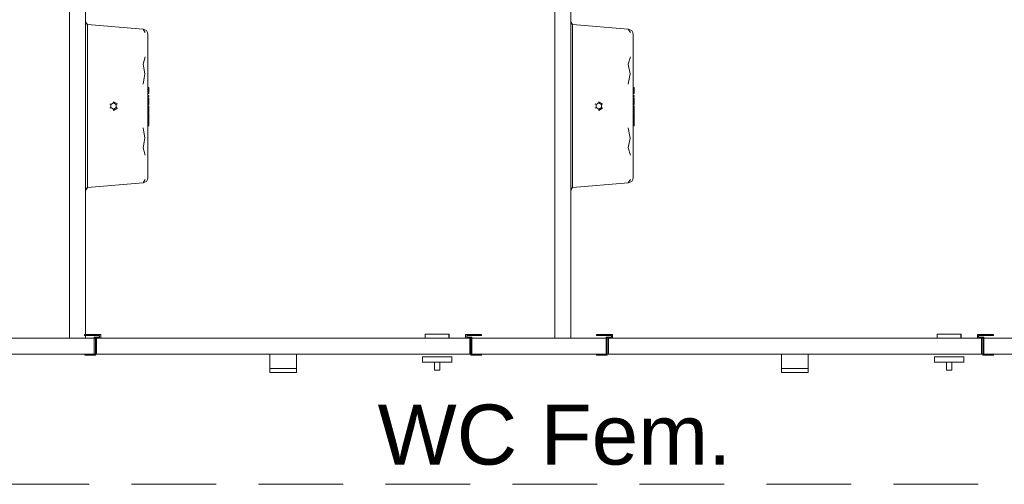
# Model space of a CAD drawing. Header units: millimetres. Extents: x 2 to 902, y -447 to 199.
# Tile 978 of 1056: x 52 to 55.69, y 184.17 to 185.91. Entities that reach past the tile are written whole.
import ezdxf

# ---------------------------------------------------------------- set-up
doc = ezdxf.new("R2010")
doc.units = ezdxf.units.MM
doc.header["$MEASUREMENT"] = 0
doc.linetypes.add('HIDDEN2', pattern=[0.47625, 0.3175, -0.15875])
doc.linetypes.add('NULL', pattern=[0])
for name, color, linetype, lineweight in [('Ambiente-Textos', 251, 'Continuous', 5), ('DI-Detalhes', 1, 'HIDDEN2', 9), ('IFC-Elemento construtivo genérico-Contorno', 253, 'Continuous', 5), ('IFC-Elemento de mobília-Contorno', 152, 'Continuous', 5), ('IFC-Parede padrão-Contorno', 44, 'Continuous', 5), ('IFC-Porta-Contorno', 142, 'Continuous', 5)]:
    doc.layers.add(name, color=color, linetype=linetype, lineweight=lineweight)
doc.styles.add('Arial', font='arial.ttf')

msp = doc.modelspace()

# ---------------------------------------------------------------- linework, layer by layer
at = {"layer": 'DI-Detalhes'}
msp.add_lwpolyline([(49.5189, 189.0078), (58.4511, 189.0078), (58.4511, 184.17), (49.5189, 184.17), (49.5189, 189.0078)], dxfattribs=at)
at = {"layer": 'IFC-Elemento construtivo genérico-Contorno', "color": 7, "lineweight": 5}
for p, q in [((52.2459, 185.9034), (52.2529, 185.8932)), ((52.2459, 185.9034), (52.2529, 185.8932)), ((52.2459, 185.898), (52.2529, 185.8932)), ((52.2459, 185.898), (52.2529, 185.8932)), ((52.2529, 185.8684), (52.2529, 185.8932)), ((52.2529, 185.8932), (52.4618, 185.8751)), ((52.2529, 185.8684), (52.2529, 185.8932)), ((52.2529, 185.8932), (52.4618, 185.8751)), ((52.2529, 185.8684), (52.2529, 185.8808)), ((52.2529, 185.8684), (52.2529, 185.8808)), ((52.4618, 185.8751), (52.4698, 185.863)), ((52.4618, 185.8751), (52.4747, 185.8706)), ((52.4618, 185.8751), (52.4698, 185.863)), ((52.4618, 185.8751), (52.4747, 185.8706)), ((54.0659, 185.9034), (54.0729, 185.8932)), ((54.0659, 185.9034), (54.0729, 185.8932)), ((54.0659, 185.898), (54.0729, 185.8932)), ((54.0659, 185.898), (54.0729, 185.8932)), ((54.0729, 185.8684), (54.0729, 185.8932)), ((54.0729, 185.8932), (54.2818, 185.8751)), ((54.0729, 185.8684), (54.0729, 185.8932)), ((54.0729, 185.8932), (54.2818, 185.8751)), ((54.0729, 185.8684), (54.0729, 185.8808)), ((54.0729, 185.8684), (54.0729, 185.8808)), ((54.2818, 185.8751), (54.2898, 185.863)), ((54.2818, 185.8751), (54.2947, 185.8706)), ((54.2818, 185.8751), (54.2898, 185.863)), ((54.2818, 185.8751), (54.2947, 185.8706)), ((52.2529, 185.8209), (52.2529, 185.8684)), ((52.2529, 185.8209), (52.2529, 185.8684)), ((52.2529, 185.8209), (52.2529, 185.8446)), ((52.2529, 185.8209), (52.2529, 185.8446)), ((52.4747, 185.8706), (52.4789, 185.8629)), ((52.4747, 185.8706), (52.4789, 185.8629)), ((52.4789, 185.8629), (52.4799, 185.8537)), ((52.4789, 185.8629), (52.4799, 185.8537)), ((52.4799, 185.8322), (52.4799, 185.8537)), ((52.4799, 185.8322), (52.4799, 185.8537)), ((54.0729, 185.8209), (54.0729, 185.8684)), ((54.0729, 185.8209), (54.0729, 185.8684)), ((54.0729, 185.8209), (54.0729, 185.8446)), ((54.0729, 185.8209), (54.0729, 185.8446)), ((54.2947, 185.8706), (54.2989, 185.8629)), ((54.2947, 185.8706), (54.2989, 185.8629)), ((54.2989, 185.8629), (54.2999, 185.8537)), ((54.2989, 185.8629), (54.2999, 185.8537)), ((54.2999, 185.8322), (54.2999, 185.8537)), ((54.2999, 185.8322), (54.2999, 185.8537)), ((52.2529, 185.7544), (52.2529, 185.8209)), ((52.2529, 185.7544), (52.2529, 185.8209)), ((52.4799, 185.7907), (52.4799, 185.8322)), ((52.4799, 185.7907), (52.4799, 185.8322)), ((54.0729, 185.7544), (54.0729, 185.8209)), ((54.0729, 185.7544), (54.0729, 185.8209)), ((54.2999, 185.7907), (54.2999, 185.8322)), ((54.2999, 185.7907), (54.2999, 185.8322)), ((52.2529, 185.7544), (52.2529, 185.7876)), ((52.2529, 185.7544), (52.2529, 185.7876)), ((52.4618, 185.7445), (52.4702, 185.7716)), ((52.4618, 185.7445), (52.4702, 185.7716)), ((52.4799, 185.7329), (52.4799, 185.7907)), ((52.4799, 185.7329), (52.4799, 185.7907)), ((54.0729, 185.7544), (54.0729, 185.7876)), ((54.0729, 185.7544), (54.0729, 185.7876)), ((54.2818, 185.7445), (54.2902, 185.7716)), ((54.2818, 185.7445), (54.2902, 185.7716)), ((54.2999, 185.7329), (54.2999, 185.7907)), ((54.2999, 185.7329), (54.2999, 185.7907)), ((52.2529, 185.6744), (52.2529, 185.7544)), ((52.2529, 185.6744), (52.2529, 185.7544)), ((52.4618, 185.7445), (52.4685, 185.7081)), ((52.4618, 185.7445), (52.4685, 185.7081)), ((52.4799, 185.6632), (52.4799, 185.7329)), ((52.4799, 185.6632), (52.4799, 185.7329)), ((54.0729, 185.6744), (54.0729, 185.7544)), ((54.0729, 185.6744), (54.0729, 185.7544)), ((54.2818, 185.7445), (54.2885, 185.7081)), ((54.2818, 185.7445), (54.2885, 185.7081)), ((54.2999, 185.6632), (54.2999, 185.7329)), ((54.2999, 185.6632), (54.2999, 185.7329)), ((52.2529, 185.6744), (52.2529, 185.7144)), ((52.2529, 185.6744), (52.2529, 185.7144)), ((52.4618, 185.6693), (52.4685, 185.7081)), ((52.4618, 185.6693), (52.4685, 185.7081)), ((54.0729, 185.6744), (54.0729, 185.7144)), ((54.0729, 185.6744), (54.0729, 185.7144)), ((54.2818, 185.6693), (54.2885, 185.7081)), ((54.2818, 185.6693), (54.2885, 185.7081)), ((52.2529, 185.5874), (52.2529, 185.6744)), ((52.2529, 185.5874), (52.2529, 185.6744)), ((52.4799, 185.5874), (52.4799, 185.6632)), ((52.4799, 185.5874), (52.4799, 185.6632)), ((52.4799, 185.6568), (52.4833, 185.6568)), ((52.4799, 185.6568), (52.4833, 185.6568)), ((52.4799, 185.6531), (52.4833, 185.6531)), ((52.4799, 185.6531), (52.4833, 185.6531)), ((52.4833, 185.6531), (52.4833, 185.6568)), ((52.4833, 185.6531), (52.4833, 185.6568)), ((52.4833, 185.6376), (52.4833, 185.6531)), ((52.4833, 185.6376), (52.4833, 185.6531)), ((54.0729, 185.5874), (54.0729, 185.6744)), ((54.0729, 185.5874), (54.0729, 185.6744)), ((54.2999, 185.5874), (54.2999, 185.6632)), ((54.2999, 185.5874), (54.2999, 185.6632)), ((54.2999, 185.6568), (54.3033, 185.6568)), ((54.2999, 185.6568), (54.3033, 185.6568)), ((54.2999, 185.6531), (54.3033, 185.6531)), ((54.2999, 185.6531), (54.3033, 185.6531)), ((54.3033, 185.6531), (54.3033, 185.6568)), ((54.3033, 185.6531), (54.3033, 185.6568)), ((54.3033, 185.6376), (54.3033, 185.6531)), ((54.3033, 185.6376), (54.3033, 185.6531)), ((52.2529, 185.5874), (52.2529, 185.6309)), ((52.2529, 185.5874), (52.2529, 185.6309)), ((52.4799, 185.6376), (52.4833, 185.6376)), ((52.4799, 185.6376), (52.4833, 185.6376)), ((52.4799, 185.6337), (52.4833, 185.6337)), ((52.4799, 185.6337), (52.4833, 185.6337)), ((52.4799, 185.6263), (52.4833, 185.6263)), ((52.4799, 185.6263), (52.4833, 185.6263)), ((52.4799, 185.6226), (52.4833, 185.6226)), ((52.4799, 185.6226), (52.4833, 185.6226)), ((52.4799, 185.6175), (52.4833, 185.6175)), ((52.4799, 185.6175), (52.4833, 185.6175)), ((52.4799, 185.6157), (52.4833, 185.6157)), ((52.4799, 185.6157), (52.4833, 185.6157)), ((52.4799, 185.6145), (52.4833, 185.6145)), ((52.4799, 185.6145), (52.4833, 185.6145)), ((52.4833, 185.6337), (52.4833, 185.6376)), ((52.4833, 185.6337), (52.4833, 185.6376)), ((52.4833, 185.6226), (52.4833, 185.6263)), ((52.4833, 185.6226), (52.4833, 185.6263)), ((52.4833, 185.6126), (52.4833, 185.6175)), ((52.4833, 185.6126), (52.4833, 185.6175)), ((52.4833, 185.6145), (52.4833, 185.6157)), ((52.4833, 185.6145), (52.4833, 185.6157)), ((52.4833, 185.6112), (52.4833, 185.6145)), ((52.4833, 185.6112), (52.4833, 185.6145)), ((52.4833, 185.6075), (52.4833, 185.6126)), ((52.4833, 185.6075), (52.4833, 185.6126)), ((54.0729, 185.5874), (54.0729, 185.6309)), ((54.0729, 185.5874), (54.0729, 185.6309)), ((54.2999, 185.6376), (54.3033, 185.6376)), ((54.2999, 185.6376), (54.3033, 185.6376)), ((54.2999, 185.6337), (54.3033, 185.6337)), ((54.2999, 185.6337), (54.3033, 185.6337)), ((54.2999, 185.6263), (54.3033, 185.6263)), ((54.2999, 185.6263), (54.3033, 185.6263)), ((54.2999, 185.6226), (54.3033, 185.6226)), ((54.2999, 185.6226), (54.3033, 185.6226)), ((54.2999, 185.6175), (54.3033, 185.6175)), ((54.2999, 185.6175), (54.3033, 185.6175)), ((54.2999, 185.6157), (54.3033, 185.6157)), ((54.2999, 185.6157), (54.3033, 185.6157)), ((54.2999, 185.6145), (54.3033, 185.6145)), ((54.2999, 185.6145), (54.3033, 185.6145)), ((54.3033, 185.6337), (54.3033, 185.6376)), ((54.3033, 185.6337), (54.3033, 185.6376)), ((54.3033, 185.6226), (54.3033, 185.6263)), ((54.3033, 185.6226), (54.3033, 185.6263)), ((54.3033, 185.6126), (54.3033, 185.6175)), ((54.3033, 185.6126), (54.3033, 185.6175)), ((54.3033, 185.6145), (54.3033, 185.6157)), ((54.3033, 185.6145), (54.3033, 185.6157)), ((54.3033, 185.6112), (54.3033, 185.6145)), ((54.3033, 185.6112), (54.3033, 185.6145)), ((54.3033, 185.6075), (54.3033, 185.6126)), ((54.3033, 185.6075), (54.3033, 185.6126)), ((52.2529, 185.5004), (52.2529, 185.5874)), ((52.2529, 185.5439), (52.2529, 185.5874)), ((52.2529, 185.5004), (52.2529, 185.5874)), ((52.2529, 185.5439), (52.2529, 185.5874)), ((52.337, 185.5955), (52.3409, 185.5933)), ((52.337, 185.5955), (52.3409, 185.5933)), ((52.337, 185.5793), (52.3409, 185.5815)), ((52.337, 185.5793), (52.3409, 185.5815)), ((52.3409, 185.5933), (52.3511, 185.5992)), ((52.3409, 185.5933), (52.3511, 185.5992)), ((52.3409, 185.5815), (52.3409, 185.5933)), ((52.3409, 185.5815), (52.3409, 185.5933)), ((52.3409, 185.5815), (52.3511, 185.5756)), ((52.3409, 185.5815), (52.3511, 185.5756)), ((52.3511, 185.5992), (52.3511, 185.6036)), ((52.3511, 185.6036), (52.3652, 185.5955)), ((52.3511, 185.5992), (52.3511, 185.6036)), ((52.3511, 185.6036), (52.3652, 185.5955)), ((52.3511, 185.5992), (52.3613, 185.5933)), ((52.3511, 185.5992), (52.3613, 185.5933)), ((52.3511, 185.5756), (52.3613, 185.5815)), ((52.3511, 185.5756), (52.3613, 185.5815)), ((52.3511, 185.5711), (52.3652, 185.5793)), ((52.3511, 185.5711), (52.3652, 185.5793)), ((52.3511, 185.5711), (52.3511, 185.5756)), ((52.3511, 185.5711), (52.3511, 185.5756)), ((52.3613, 185.5933), (52.3652, 185.5955)), ((52.3613, 185.5933), (52.3652, 185.5955)), ((52.3613, 185.5815), (52.3613, 185.5933)), ((52.3613, 185.5815), (52.3613, 185.5933)), ((52.3613, 185.5815), (52.3652, 185.5793)), ((52.3613, 185.5815), (52.3652, 185.5793)), ((52.4799, 185.6112), (52.4833, 185.6112)), ((52.4799, 185.6112), (52.4833, 185.6112)), ((52.4799, 185.5926), (52.4833, 185.5926)), ((52.4799, 185.5926), (52.4833, 185.5926)), ((52.4799, 185.5884), (52.4833, 185.5884)), ((52.4799, 185.5884), (52.4833, 185.5884)), ((52.4799, 185.5116), (52.4799, 185.5874)), ((52.4799, 185.5116), (52.4799, 185.5874)), ((52.4833, 185.6053), (52.4833, 185.6112)), ((52.4833, 185.6053), (52.4833, 185.6112)), ((52.4833, 185.6046), (52.4833, 185.6088)), ((52.4833, 185.6046), (52.4833, 185.6088)), ((52.4833, 185.5926), (52.4833, 185.6053)), ((52.4833, 185.5926), (52.4833, 185.6053)), ((52.4833, 185.5654), (52.4833, 185.5884)), ((52.4833, 185.5654), (52.4833, 185.5884)), ((54.0729, 185.5004), (54.0729, 185.5874)), ((54.0729, 185.5439), (54.0729, 185.5874)), ((54.0729, 185.5004), (54.0729, 185.5874)), ((54.0729, 185.5439), (54.0729, 185.5874)), ((54.157, 185.5955), (54.1609, 185.5933)), ((54.157, 185.5955), (54.1609, 185.5933)), ((54.157, 185.5793), (54.1609, 185.5815)), ((54.157, 185.5793), (54.1609, 185.5815)), ((54.1609, 185.5933), (54.1711, 185.5992)), ((54.1609, 185.5933), (54.1711, 185.5992)), ((54.1609, 185.5815), (54.1609, 185.5933)), ((54.1609, 185.5815), (54.1609, 185.5933)), ((54.1609, 185.5815), (54.1711, 185.5756)), ((54.1609, 185.5815), (54.1711, 185.5756)), ((54.1711, 185.5992), (54.1711, 185.6036)), ((54.1711, 185.6036), (54.1852, 185.5955)), ((54.1711, 185.5992), (54.1711, 185.6036)), ((54.1711, 185.6036), (54.1852, 185.5955)), ((54.1711, 185.5992), (54.1813, 185.5933)), ((54.1711, 185.5992), (54.1813, 185.5933)), ((54.1711, 185.5756), (54.1813, 185.5815)), ((54.1711, 185.5756), (54.1813, 185.5815)), ((54.1711, 185.5711), (54.1852, 185.5793)), ((54.1711, 185.5711), (54.1852, 185.5793)), ((54.1711, 185.5711), (54.1711, 185.5756)), ((54.1711, 185.5711), (54.1711, 185.5756)), ((54.1813, 185.5933), (54.1852, 185.5955)), ((54.1813, 185.5933), (54.1852, 185.5955)), ((54.1813, 185.5815), (54.1813, 185.5933)), ((54.1813, 185.5815), (54.1813, 185.5933)), ((54.1813, 185.5815), (54.1852, 185.5793)), ((54.1813, 185.5815), (54.1852, 185.5793)), ((54.2999, 185.6112), (54.3033, 185.6112)), ((54.2999, 185.6112), (54.3033, 185.6112)), ((54.2999, 185.5926), (54.3033, 185.5926)), ((54.2999, 185.5926), (54.3033, 185.5926)), ((54.2999, 185.5884), (54.3033, 185.5884)), ((54.2999, 185.5884), (54.3033, 185.5884)), ((54.2999, 185.5116), (54.2999, 185.5874)), ((54.2999, 185.5116), (54.2999, 185.5874)), ((54.3033, 185.6053), (54.3033, 185.6112)), ((54.3033, 185.6053), (54.3033, 185.6112)), ((54.3033, 185.6046), (54.3033, 185.6088)), ((54.3033, 185.6046), (54.3033, 185.6088)), ((54.3033, 185.5926), (54.3033, 185.6053)), ((54.3033, 185.5926), (54.3033, 185.6053)), ((54.3033, 185.5654), (54.3033, 185.5884)), ((54.3033, 185.5654), (54.3033, 185.5884)), ((52.4799, 185.5654), (52.4833, 185.5654)), ((52.4799, 185.5654), (52.4833, 185.5654)), ((52.4799, 185.5637), (52.4833, 185.5637)), ((52.4799, 185.5637), (52.4833, 185.5637)), ((52.4799, 185.5488), (52.4833, 185.5488)), ((52.4799, 185.5488), (52.4833, 185.5488)), ((52.4833, 185.5488), (52.4833, 185.5637)), ((52.4833, 185.5488), (52.4833, 185.5637)), ((52.4833, 185.5456), (52.4833, 185.5551)), ((52.4833, 185.5456), (52.4833, 185.5551)), ((52.4833, 185.537), (52.4833, 185.5488)), ((52.4833, 185.537), (52.4833, 185.5488)), ((54.2999, 185.5654), (54.3033, 185.5654)), ((54.2999, 185.5654), (54.3033, 185.5654)), ((54.2999, 185.5637), (54.3033, 185.5637)), ((54.2999, 185.5637), (54.3033, 185.5637)), ((54.2999, 185.5488), (54.3033, 185.5488)), ((54.2999, 185.5488), (54.3033, 185.5488)), ((54.3033, 185.5488), (54.3033, 185.5637)), ((54.3033, 185.5488), (54.3033, 185.5637)), ((54.3033, 185.5456), (54.3033, 185.5551)), ((54.3033, 185.5456), (54.3033, 185.5551)), ((54.3033, 185.537), (54.3033, 185.5488)), ((54.3033, 185.537), (54.3033, 185.5488)), ((52.4618, 185.5055), (52.4685, 185.4666)), ((52.4618, 185.5055), (52.4685, 185.4666)), ((52.4799, 185.5372), (52.4833, 185.5372)), ((52.4799, 185.5372), (52.4833, 185.5372)), ((52.4799, 185.5321), (52.4833, 185.5321)), ((52.4799, 185.5321), (52.4833, 185.5321)), ((52.4799, 185.5169), (52.4833, 185.5169)), ((52.4799, 185.5169), (52.4833, 185.5169)), ((52.4799, 185.5132), (52.4833, 185.5132)), ((52.4799, 185.5132), (52.4833, 185.5132)), ((52.4799, 185.4419), (52.4799, 185.5116)), ((52.4799, 185.4419), (52.4799, 185.5116)), ((52.4833, 185.5245), (52.4833, 185.5377)), ((52.4833, 185.5245), (52.4833, 185.5377)), ((52.4833, 185.5321), (52.4833, 185.5372)), ((52.4833, 185.5321), (52.4833, 185.5372)), ((52.4833, 185.5169), (52.4833, 185.5321)), ((52.4833, 185.5169), (52.4833, 185.5321)), ((52.4833, 185.5132), (52.4833, 185.5169)), ((52.4833, 185.5132), (52.4833, 185.5169)), ((54.2818, 185.5055), (54.2885, 185.4666)), ((54.2818, 185.5055), (54.2885, 185.4666)), ((54.2999, 185.5372), (54.3033, 185.5372)), ((54.2999, 185.5372), (54.3033, 185.5372)), ((54.2999, 185.5321), (54.3033, 185.5321)), ((54.2999, 185.5321), (54.3033, 185.5321)), ((54.2999, 185.5169), (54.3033, 185.5169)), ((54.2999, 185.5169), (54.3033, 185.5169)), ((54.2999, 185.5132), (54.3033, 185.5132)), ((54.2999, 185.5132), (54.3033, 185.5132)), ((54.2999, 185.4419), (54.2999, 185.5116)), ((54.2999, 185.4419), (54.2999, 185.5116)), ((54.3033, 185.5245), (54.3033, 185.5377)), ((54.3033, 185.5245), (54.3033, 185.5377)), ((54.3033, 185.5321), (54.3033, 185.5372)), ((54.3033, 185.5321), (54.3033, 185.5372)), ((54.3033, 185.5169), (54.3033, 185.5321)), ((54.3033, 185.5169), (54.3033, 185.5321)), ((54.3033, 185.5132), (54.3033, 185.5169)), ((54.3033, 185.5132), (54.3033, 185.5169)), ((52.2529, 185.4204), (52.2529, 185.5004)), ((52.2529, 185.4604), (52.2529, 185.5004)), ((52.2529, 185.4204), (52.2529, 185.5004)), ((52.2529, 185.4604), (52.2529, 185.5004)), ((52.4618, 185.4302), (52.4685, 185.4666)), ((52.4618, 185.4302), (52.4685, 185.4666)), ((54.0729, 185.4204), (54.0729, 185.5004)), ((54.0729, 185.4604), (54.0729, 185.5004)), ((54.0729, 185.4204), (54.0729, 185.5004)), ((54.0729, 185.4604), (54.0729, 185.5004)), ((54.2818, 185.4302), (54.2885, 185.4666)), ((54.2818, 185.4302), (54.2885, 185.4666)), ((52.4618, 185.4302), (52.4702, 185.4032)), ((52.4618, 185.4302), (52.4702, 185.4032)), ((52.4799, 185.384), (52.4799, 185.4419)), ((52.4799, 185.384), (52.4799, 185.4419)), ((54.2818, 185.4302), (54.2902, 185.4032)), ((54.2818, 185.4302), (54.2902, 185.4032)), ((54.2999, 185.384), (54.2999, 185.4419)), ((54.2999, 185.384), (54.2999, 185.4419)), ((52.2529, 185.3539), (52.2529, 185.4204)), ((52.2529, 185.3871), (52.2529, 185.4204)), ((52.2529, 185.3539), (52.2529, 185.4204)), ((52.2529, 185.3871), (52.2529, 185.4204)), ((54.0729, 185.3539), (54.0729, 185.4204)), ((54.0729, 185.3871), (54.0729, 185.4204)), ((54.0729, 185.3539), (54.0729, 185.4204)), ((54.0729, 185.3871), (54.0729, 185.4204)), ((52.2529, 185.3064), (52.2529, 185.3539)), ((52.2529, 185.3302), (52.2529, 185.3539)), ((52.2529, 185.3064), (52.2529, 185.3539)), ((52.2529, 185.3302), (52.2529, 185.3539)), ((52.4799, 185.3426), (52.4799, 185.384)), ((52.4799, 185.3426), (52.4799, 185.384)), ((54.0729, 185.3064), (54.0729, 185.3539)), ((54.0729, 185.3302), (54.0729, 185.3539)), ((54.0729, 185.3064), (54.0729, 185.3539)), ((54.0729, 185.3302), (54.0729, 185.3539)), ((54.2999, 185.3426), (54.2999, 185.384)), ((54.2999, 185.3426), (54.2999, 185.384)), ((52.4789, 185.3119), (52.4799, 185.321)), ((52.4789, 185.3119), (52.4799, 185.321)), ((52.4799, 185.321), (52.4799, 185.3426)), ((52.4799, 185.321), (52.4799, 185.3426)), ((54.2989, 185.3119), (54.2999, 185.321)), ((54.2989, 185.3119), (54.2999, 185.321)), ((54.2999, 185.321), (54.2999, 185.3426)), ((54.2999, 185.321), (54.2999, 185.3426)), ((52.2459, 185.2768), (52.2529, 185.2816)), ((52.2459, 185.2714), (52.2529, 185.2816)), ((52.2459, 185.2768), (52.2529, 185.2816)), ((52.2459, 185.2714), (52.2529, 185.2816)), ((52.2529, 185.2816), (52.2529, 185.3064)), ((52.2529, 185.294), (52.2529, 185.3064)), ((52.2529, 185.2816), (52.2529, 185.3064)), ((52.2529, 185.294), (52.2529, 185.3064)), ((52.2529, 185.2816), (52.4618, 185.2997)), ((52.2529, 185.2816), (52.4618, 185.2997)), ((52.4618, 185.2997), (52.4698, 185.3118)), ((52.4618, 185.2997), (52.4698, 185.3118)), ((52.4618, 185.2997), (52.4747, 185.3042)), ((52.4618, 185.2997), (52.4747, 185.3042)), ((52.4747, 185.3042), (52.4789, 185.3119)), ((52.4747, 185.3042), (52.4789, 185.3119)), ((54.0659, 185.2768), (54.0729, 185.2816)), ((54.0659, 185.2714), (54.0729, 185.2816)), ((54.0659, 185.2768), (54.0729, 185.2816)), ((54.0659, 185.2714), (54.0729, 185.2816)), ((54.0729, 185.2816), (54.0729, 185.3064)), ((54.0729, 185.294), (54.0729, 185.3064)), ((54.0729, 185.2816), (54.0729, 185.3064)), ((54.0729, 185.294), (54.0729, 185.3064)), ((54.0729, 185.2816), (54.2818, 185.2997)), ((54.0729, 185.2816), (54.2818, 185.2997)), ((54.2818, 185.2997), (54.2898, 185.3118)), ((54.2818, 185.2997), (54.2898, 185.3118)), ((54.2818, 185.2997), (54.2947, 185.3042)), ((54.2818, 185.2997), (54.2947, 185.3042)), ((54.2947, 185.3042), (54.2989, 185.3119)), ((54.2947, 185.3042), (54.2989, 185.3119))]:
    msp.add_line(p, q, dxfattribs=at)
at = {"layer": 'IFC-Elemento de mobília-Contorno', "color": 7, "lineweight": 5}
for p, q in [((54.0059, 184.9174), (54.0059, 187.3874)), ((54.0659, 184.9174), (54.0659, 187.3874)), ((52.1859, 184.9174), (52.1859, 187.2574)), ((52.1859, 184.9174), (52.1859, 187.2374)), ((52.2459, 184.9174), (52.2459, 187.2574)), ((52.2459, 184.9174), (52.2459, 187.2374)), ((54.0059, 184.9174), (54.0059, 187.2374)), ((54.0659, 184.9174), (54.0659, 187.2374)), ((52.1859, 184.8409), (52.1859, 184.9174)), ((52.1859, 184.8827), (52.1859, 184.9174)), ((52.2459, 184.8409), (52.2459, 184.9174)), ((52.2459, 184.8827), (52.2459, 184.9174)), ((54.0059, 184.8409), (54.0059, 184.9174)), ((54.0059, 184.8827), (54.0059, 184.9174)), ((54.0659, 184.8409), (54.0659, 184.9174)), ((54.0659, 184.8827), (54.0659, 184.9174)), ((52.1859, 184.849), (52.1859, 184.8827)), ((52.2459, 184.849), (52.2459, 184.8827)), ((54.0059, 184.849), (54.0059, 184.8827)), ((54.0659, 184.849), (54.0659, 184.8827)), ((52.1859, 184.8174), (52.1859, 184.849)), ((52.1859, 184.776), (52.1859, 184.8409)), ((52.2459, 184.8174), (52.2459, 184.849)), ((52.2459, 184.776), (52.2459, 184.8409)), ((54.0059, 184.8174), (54.0059, 184.849)), ((54.0059, 184.776), (54.0059, 184.8409)), ((54.0659, 184.8174), (54.0659, 184.849)), ((54.0659, 184.776), (54.0659, 184.8409)), ((52.1859, 184.7888), (52.1859, 184.8174)), ((52.2459, 184.7888), (52.2459, 184.8174)), ((54.0059, 184.7888), (54.0059, 184.8174)), ((54.0659, 184.7888), (54.0659, 184.8174)), ((52.1859, 184.7642), (52.1859, 184.7888)), ((52.1859, 184.7326), (52.1859, 184.776)), ((52.1859, 184.7442), (52.1859, 184.7642)), ((52.2459, 184.7642), (52.2459, 184.7888)), ((52.2459, 184.7326), (52.2459, 184.776)), ((52.2459, 184.7442), (52.2459, 184.7642)), ((54.0059, 184.7642), (54.0059, 184.7888)), ((54.0059, 184.7326), (54.0059, 184.776)), ((54.0059, 184.7442), (54.0059, 184.7642)), ((54.0659, 184.7642), (54.0659, 184.7888)), ((54.0659, 184.7326), (54.0659, 184.776)), ((54.0659, 184.7442), (54.0659, 184.7642)), ((52.1859, 184.7294), (52.1859, 184.7442)), ((52.1859, 184.7174), (52.1859, 184.7326)), ((52.1859, 184.7204), (52.1859, 184.7294)), ((52.2459, 184.7314), (52.2459, 184.7442)), ((52.2459, 184.7314), (52.2459, 184.7326)), ((52.2459, 184.7174), (52.2459, 184.7274)), ((52.2459, 184.7204), (52.2459, 184.7274)), ((54.0059, 184.7294), (54.0059, 184.7442)), ((54.0059, 184.7174), (54.0059, 184.7326)), ((54.0059, 184.7204), (54.0059, 184.7294)), ((54.0659, 184.7294), (54.0659, 184.7442)), ((54.0659, 184.7174), (54.0659, 184.7326)), ((54.0659, 184.7204), (54.0659, 184.7294)), ((52.1859, 184.7174), (52.1859, 184.7204)), ((52.1859, 184.7174), (52.2459, 184.7174)), ((52.2459, 184.7174), (52.2459, 184.7204)), ((54.0059, 184.7174), (54.0059, 184.7204)), ((54.0059, 184.7174), (54.0659, 184.7174)), ((54.0659, 184.7174), (54.0659, 184.7204))]:
    msp.add_line(p, q, dxfattribs=at)
at = {"layer": 'IFC-Parede padrão-Contorno', "color": 7, "lineweight": 5}
for p, q in [((50.3838, 184.7174), (57.6259, 184.7174)), ((50.3838, 184.6574), (57.6259, 184.6574))]:
    msp.add_line(p, q, dxfattribs=at)
at = {"layer": 'IFC-Porta-Contorno', "color": 7, "lineweight": 5}
for p, q in [((52.2421, 184.7274), (52.2421, 184.7314)), ((52.2421, 184.7314), (52.3029, 184.7314)), ((52.2421, 184.7314), (52.3029, 184.7314)), ((52.2421, 184.7274), (52.2421, 184.7314)), ((52.2421, 184.7274), (52.2981, 184.7274)), ((52.2421, 184.7274), (52.2981, 184.7274)), ((52.2981, 184.7214), (52.2981, 184.7274)), ((52.2981, 184.7214), (52.2981, 184.7274)), ((52.3029, 184.7174), (52.3029, 184.7314)), ((52.3029, 184.7174), (52.3029, 184.7314)), ((53.5199, 184.7323), (53.5238, 184.7323)), ((53.5199, 184.7174), (53.5199, 184.7323)), ((53.5199, 184.7323), (53.5206, 184.7323)), ((53.5199, 184.7174), (53.5199, 184.7323)), ((53.5206, 184.7323), (53.5226, 184.7323)), ((53.5226, 184.7323), (53.5259, 184.7323)), ((53.5238, 184.7323), (53.5348, 184.7323)), ((53.5259, 184.7323), (53.5304, 184.7323)), ((53.5304, 184.7323), (53.536, 184.7323)), ((53.5348, 184.7323), (53.551, 184.7323)), ((53.536, 184.7323), (53.5424, 184.7323)), ((53.5424, 184.7323), (53.5495, 184.7323)), ((53.5495, 184.7323), (53.5571, 184.7323)), ((53.551, 184.7323), (53.5696, 184.7323)), ((53.5571, 184.7323), (53.5649, 184.7323)), ((53.5649, 184.7323), (53.5727, 184.7323)), ((53.5696, 184.7323), (53.5874, 184.7323)), ((53.5727, 184.7323), (53.5803, 184.7323)), ((53.5803, 184.7323), (53.5874, 184.7323)), ((53.5874, 184.7323), (53.6013, 184.7323)), ((53.5874, 184.7323), (53.5938, 184.7323)), ((53.5938, 184.7323), (53.5994, 184.7323)), ((53.5994, 184.7323), (53.6039, 184.7323)), ((53.6013, 184.7323), (53.6089, 184.7323)), ((53.6039, 184.7323), (53.6072, 184.7323)), ((53.6072, 184.7323), (53.6092, 184.7323)), ((53.6089, 184.7174), (53.6089, 184.7323)), ((53.6092, 184.7323), (53.6099, 184.7323)), ((53.6099, 184.7174), (53.6099, 184.7323)), ((53.6709, 184.7314), (53.7317, 184.7314)), ((53.6709, 184.7174), (53.6709, 184.7314)), ((53.6709, 184.7174), (53.6709, 184.7314)), ((53.6709, 184.7314), (53.7317, 184.7314)), ((53.6757, 184.7274), (53.7317, 184.7274)), ((53.6757, 184.7214), (53.6757, 184.7274)), ((53.6757, 184.7214), (53.6757, 184.7274)), ((53.6757, 184.7274), (53.7317, 184.7274)), ((53.7317, 184.7274), (53.7317, 184.7314)), ((53.7317, 184.7274), (53.7317, 184.7314)), ((54.1621, 184.7274), (54.1621, 184.7314)), ((54.1621, 184.7314), (54.2229, 184.7314)), ((54.1621, 184.7314), (54.2229, 184.7314)), ((54.1621, 184.7274), (54.1621, 184.7314)), ((54.1621, 184.7274), (54.2181, 184.7274)), ((54.1621, 184.7274), (54.2181, 184.7274)), ((54.2181, 184.7214), (54.2181, 184.7274)), ((54.2181, 184.7214), (54.2181, 184.7274)), ((54.2229, 184.7174), (54.2229, 184.7314)), ((54.2229, 184.7174), (54.2229, 184.7314)), ((55.4399, 184.7323), (55.4438, 184.7323)), ((55.4399, 184.7174), (55.4399, 184.7323)), ((55.4399, 184.7323), (55.4406, 184.7323)), ((55.4399, 184.7174), (55.4399, 184.7323)), ((55.4406, 184.7323), (55.4426, 184.7323)), ((55.4426, 184.7323), (55.4459, 184.7323)), ((55.4438, 184.7323), (55.4548, 184.7323)), ((55.4459, 184.7323), (55.4504, 184.7323)), ((55.4504, 184.7323), (55.456, 184.7323)), ((55.4548, 184.7323), (55.471, 184.7323)), ((55.456, 184.7323), (55.4624, 184.7323)), ((55.4624, 184.7323), (55.4695, 184.7323)), ((55.4695, 184.7323), (55.4771, 184.7323)), ((55.471, 184.7323), (55.4896, 184.7323)), ((55.4771, 184.7323), (55.4849, 184.7323)), ((55.4849, 184.7323), (55.4927, 184.7323)), ((55.4896, 184.7323), (55.5074, 184.7323)), ((55.4927, 184.7323), (55.5003, 184.7323)), ((55.5003, 184.7323), (55.5074, 184.7323)), ((55.5074, 184.7323), (55.5213, 184.7323)), ((55.5074, 184.7323), (55.5138, 184.7323)), ((55.5138, 184.7323), (55.5194, 184.7323)), ((55.5194, 184.7323), (55.5239, 184.7323)), ((55.5213, 184.7323), (55.5289, 184.7323)), ((55.5239, 184.7323), (55.5272, 184.7323)), ((55.5272, 184.7323), (55.5292, 184.7323)), ((55.5289, 184.7174), (55.5289, 184.7323)), ((55.5292, 184.7323), (55.5299, 184.7323)), ((55.5299, 184.7174), (55.5299, 184.7323)), ((55.5909, 184.7314), (55.6517, 184.7314)), ((55.5909, 184.7174), (55.5909, 184.7314)), ((55.5909, 184.7174), (55.5909, 184.7314)), ((55.5909, 184.7314), (55.6517, 184.7314)), ((55.5957, 184.7274), (55.6517, 184.7274)), ((55.5957, 184.7214), (55.5957, 184.7274)), ((55.5957, 184.7214), (55.5957, 184.7274)), ((55.5957, 184.7274), (55.6517, 184.7274)), ((55.6517, 184.7274), (55.6517, 184.7314)), ((55.6517, 184.7274), (55.6517, 184.7314)), ((52.2789, 184.6574), (52.2789, 184.7214)), ((52.2789, 184.7214), (52.2981, 184.7214)), ((52.2789, 184.7214), (52.2981, 184.7214)), ((52.2789, 184.7174), (52.2789, 184.7214)), ((52.2829, 184.6534), (52.2829, 184.7174)), ((52.2829, 184.7174), (52.3029, 184.7174)), ((52.2869, 184.7174), (53.6869, 184.7174)), ((52.2869, 184.6574), (52.2869, 184.7174)), ((53.6709, 184.7174), (53.6909, 184.7174)), ((53.6757, 184.7214), (53.6949, 184.7214)), ((53.6757, 184.7214), (53.6949, 184.7214)), ((53.6869, 184.6574), (53.6869, 184.7174)), ((53.6909, 184.6534), (53.6909, 184.7174)), ((53.6949, 184.6574), (53.6949, 184.7214)), ((53.6949, 184.7174), (53.6949, 184.7214)), ((54.1989, 184.6574), (54.1989, 184.7214)), ((54.1989, 184.7214), (54.2181, 184.7214)), ((54.1989, 184.7214), (54.2181, 184.7214)), ((54.1989, 184.7174), (54.1989, 184.7214)), ((54.2029, 184.6534), (54.2029, 184.7174)), ((54.2029, 184.7174), (54.2229, 184.7174)), ((54.2069, 184.7174), (55.6069, 184.7174)), ((54.2069, 184.6574), (54.2069, 184.7174)), ((55.5909, 184.7174), (55.6109, 184.7174)), ((55.5957, 184.7214), (55.6149, 184.7214)), ((55.5957, 184.7214), (55.6149, 184.7214)), ((55.6069, 184.6574), (55.6069, 184.7174)), ((55.6109, 184.6534), (55.6109, 184.7174)), ((55.6149, 184.6574), (55.6149, 184.7214)), ((55.6149, 184.7174), (55.6149, 184.7214)), ((52.2429, 184.6574), (52.2789, 184.6574)), ((52.2429, 184.6534), (52.2429, 184.6574)), ((52.2429, 184.6534), (52.2429, 184.6574)), ((52.2429, 184.6534), (52.2829, 184.6534)), ((52.2429, 184.6534), (52.2829, 184.6534)), ((52.2829, 184.6534), (52.2829, 184.6574)), ((52.2869, 184.6574), (53.6869, 184.6574)), ((52.9369, 184.6566), (52.9369, 184.6574)), ((52.9369, 184.6572), (52.9369, 184.6574)), ((52.9369, 184.6557), (52.9369, 184.6566)), ((52.9369, 184.6544), (52.9369, 184.6557)), ((52.9369, 184.6529), (52.9369, 184.6544)), ((52.9369, 184.6511), (52.9369, 184.6529)), ((53.0369, 184.6566), (53.0369, 184.6574)), ((53.0369, 184.6572), (53.0369, 184.6574)), ((53.0369, 184.6557), (53.0369, 184.6566)), ((53.0369, 184.6544), (53.0369, 184.6557)), ((53.0369, 184.6529), (53.0369, 184.6544)), ((53.0369, 184.6511), (53.0369, 184.6529)), ((53.6909, 184.6534), (53.6909, 184.6574)), ((53.6909, 184.6534), (53.7309, 184.6534)), ((53.6909, 184.6534), (53.7309, 184.6534)), ((53.6949, 184.6574), (53.7309, 184.6574)), ((53.7309, 184.6534), (53.7309, 184.6574)), ((53.7309, 184.6534), (53.7309, 184.6574)), ((54.1629, 184.6574), (54.1989, 184.6574)), ((54.1629, 184.6534), (54.1629, 184.6574)), ((54.1629, 184.6534), (54.1629, 184.6574)), ((54.1629, 184.6534), (54.2029, 184.6534)), ((54.1629, 184.6534), (54.2029, 184.6534)), ((54.2029, 184.6534), (54.2029, 184.6574)), ((54.2069, 184.6574), (55.6069, 184.6574)), ((54.8569, 184.6566), (54.8569, 184.6574)), ((54.8569, 184.6572), (54.8569, 184.6574)), ((54.8569, 184.6557), (54.8569, 184.6566)), ((54.8569, 184.6544), (54.8569, 184.6557)), ((54.8569, 184.6529), (54.8569, 184.6544)), ((54.8569, 184.6511), (54.8569, 184.6529)), ((54.9569, 184.6566), (54.9569, 184.6574)), ((54.9569, 184.6572), (54.9569, 184.6574)), ((54.9569, 184.6557), (54.9569, 184.6566)), ((54.9569, 184.6544), (54.9569, 184.6557)), ((54.9569, 184.6529), (54.9569, 184.6544)), ((54.9569, 184.6511), (54.9569, 184.6529)), ((55.6109, 184.6534), (55.6109, 184.6574)), ((55.6109, 184.6534), (55.6509, 184.6534)), ((55.6109, 184.6534), (55.6509, 184.6534)), ((55.6149, 184.6574), (55.6509, 184.6574)), ((55.6509, 184.6534), (55.6509, 184.6574)), ((55.6509, 184.6534), (55.6509, 184.6574)), ((52.9369, 184.6491), (52.9369, 184.6511)), ((52.9369, 184.647), (52.9369, 184.6491)), ((52.9369, 184.6448), (52.9369, 184.647)), ((52.9369, 184.6426), (52.9369, 184.6448)), ((52.9369, 184.6405), (52.9369, 184.6426)), ((52.9369, 184.6385), (52.9369, 184.6405)), ((52.9369, 184.6367), (52.9369, 184.6385)), ((52.9369, 184.6351), (52.9369, 184.6367)), ((52.9369, 184.6339), (52.9369, 184.6351)), ((52.9369, 184.633), (52.9369, 184.6339)), ((52.9369, 184.6324), (52.9369, 184.633)), ((52.9369, 184.6309), (52.9369, 184.6324)), ((52.9369, 184.6271), (52.9369, 184.6309)), ((52.9369, 184.6208), (52.9369, 184.6271)), ((52.9369, 184.6123), (52.9369, 184.6208)), ((53.0369, 184.6491), (53.0369, 184.6511)), ((53.0369, 184.647), (53.0369, 184.6491)), ((53.0369, 184.6448), (53.0369, 184.647)), ((53.0369, 184.6426), (53.0369, 184.6448)), ((53.0369, 184.6405), (53.0369, 184.6426)), ((53.0369, 184.6385), (53.0369, 184.6405)), ((53.0369, 184.6367), (53.0369, 184.6385)), ((53.0369, 184.6351), (53.0369, 184.6367)), ((53.0369, 184.6339), (53.0369, 184.6351)), ((53.0369, 184.633), (53.0369, 184.6339)), ((53.0369, 184.6324), (53.0369, 184.633)), ((53.0369, 184.6309), (53.0369, 184.6324)), ((53.0369, 184.6271), (53.0369, 184.6309)), ((53.0369, 184.6208), (53.0369, 184.6271)), ((53.0369, 184.6123), (53.0369, 184.6208)), ((53.5099, 184.6474), (53.6199, 184.6474)), ((53.5099, 184.6274), (53.5099, 184.6474)), ((53.5099, 184.6274), (53.5099, 184.6474)), ((53.5099, 184.6474), (53.6199, 184.6474)), ((53.5099, 184.6274), (53.6199, 184.6274)), ((53.5099, 184.6274), (53.6199, 184.6274)), ((53.5549, 184.5974), (53.5549, 184.6274)), ((53.5549, 184.5974), (53.5549, 184.6274)), ((53.5749, 184.5974), (53.5749, 184.6274)), ((53.5749, 184.5974), (53.5749, 184.6274)), ((53.6199, 184.6274), (53.6199, 184.6474)), ((53.6199, 184.6274), (53.6199, 184.6474)), ((54.8569, 184.6491), (54.8569, 184.6511)), ((54.8569, 184.647), (54.8569, 184.6491)), ((54.8569, 184.6448), (54.8569, 184.647)), ((54.8569, 184.6426), (54.8569, 184.6448)), ((54.8569, 184.6405), (54.8569, 184.6426)), ((54.8569, 184.6385), (54.8569, 184.6405)), ((54.8569, 184.6367), (54.8569, 184.6385)), ((54.8569, 184.6351), (54.8569, 184.6367)), ((54.8569, 184.6339), (54.8569, 184.6351)), ((54.8569, 184.633), (54.8569, 184.6339)), ((54.8569, 184.6324), (54.8569, 184.633)), ((54.8569, 184.6309), (54.8569, 184.6324)), ((54.8569, 184.6271), (54.8569, 184.6309)), ((54.8569, 184.6208), (54.8569, 184.6271)), ((54.8569, 184.6123), (54.8569, 184.6208)), ((54.9569, 184.6491), (54.9569, 184.6511)), ((54.9569, 184.647), (54.9569, 184.6491)), ((54.9569, 184.6448), (54.9569, 184.647)), ((54.9569, 184.6426), (54.9569, 184.6448)), ((54.9569, 184.6405), (54.9569, 184.6426)), ((54.9569, 184.6385), (54.9569, 184.6405)), ((54.9569, 184.6367), (54.9569, 184.6385)), ((54.9569, 184.6351), (54.9569, 184.6367)), ((54.9569, 184.6339), (54.9569, 184.6351)), ((54.9569, 184.633), (54.9569, 184.6339)), ((54.9569, 184.6324), (54.9569, 184.633)), ((54.9569, 184.6309), (54.9569, 184.6324)), ((54.9569, 184.6271), (54.9569, 184.6309)), ((54.9569, 184.6208), (54.9569, 184.6271)), ((54.9569, 184.6123), (54.9569, 184.6208)), ((55.4299, 184.6474), (55.5399, 184.6474)), ((55.4299, 184.6274), (55.4299, 184.6474)), ((55.4299, 184.6274), (55.4299, 184.6474)), ((55.4299, 184.6474), (55.5399, 184.6474)), ((55.4299, 184.6274), (55.5399, 184.6274)), ((55.4299, 184.6274), (55.5399, 184.6274)), ((55.4749, 184.5974), (55.4749, 184.6274)), ((55.4749, 184.5974), (55.4749, 184.6274)), ((55.4949, 184.5974), (55.4949, 184.6274)), ((55.4949, 184.5974), (55.4949, 184.6274)), ((55.5399, 184.6274), (55.5399, 184.6474)), ((55.5399, 184.6274), (55.5399, 184.6474)), ((52.9369, 184.611), (52.9369, 184.6123)), ((52.9369, 184.6095), (52.9369, 184.611)), ((52.9369, 184.6079), (52.9369, 184.6095)), ((52.9369, 184.6062), (52.9369, 184.6079)), ((52.9369, 184.6044), (52.9369, 184.6062)), ((52.9369, 184.6039), (52.9369, 184.6044)), ((52.9369, 184.604), (53.0369, 184.604)), ((52.9369, 184.6038), (52.9369, 184.6039)), ((52.9369, 184.6034), (52.9369, 184.6038)), ((52.9369, 184.6032), (52.9369, 184.6034)), ((52.9369, 184.6029), (52.9369, 184.6032)), ((52.9369, 184.6025), (52.9369, 184.6029)), ((52.9369, 184.6021), (52.9369, 184.6025)), ((52.9369, 184.6017), (52.9369, 184.6021)), ((52.9369, 184.6012), (52.9369, 184.6017)), ((52.9369, 184.5993), (52.9369, 184.6012)), ((52.9369, 184.5973), (52.9369, 184.5993)), ((52.9369, 184.5955), (52.9369, 184.5973)), ((52.9369, 184.5938), (52.9369, 184.5955)), ((52.9369, 184.5923), (52.9369, 184.5938)), ((52.9369, 184.5911), (52.9369, 184.5923)), ((52.9369, 184.5901), (52.9369, 184.5911)), ((52.9369, 184.5894), (52.9369, 184.5901)), ((52.9369, 184.589), (52.9369, 184.5894)), ((52.9369, 184.5889), (52.9369, 184.589)), ((52.9369, 184.5889), (53.0369, 184.5889)), ((53.0369, 184.611), (53.0369, 184.6123)), ((53.0369, 184.6095), (53.0369, 184.611)), ((53.0369, 184.6079), (53.0369, 184.6095)), ((53.0369, 184.6062), (53.0369, 184.6079)), ((53.0369, 184.6044), (53.0369, 184.6062)), ((53.0369, 184.6026), (53.0369, 184.6044)), ((53.0369, 184.6038), (53.0369, 184.6039)), ((53.0369, 184.6034), (53.0369, 184.6038)), ((53.0369, 184.6032), (53.0369, 184.6034)), ((53.0369, 184.6029), (53.0369, 184.6032)), ((53.0369, 184.6025), (53.0369, 184.6029)), ((53.0369, 184.6008), (53.0369, 184.6026)), ((53.0369, 184.6021), (53.0369, 184.6025)), ((53.0369, 184.6017), (53.0369, 184.6021)), ((53.0369, 184.6012), (53.0369, 184.6017)), ((53.0369, 184.5993), (53.0369, 184.6012)), ((53.0369, 184.5973), (53.0369, 184.5993)), ((53.0369, 184.596), (53.0369, 184.5975)), ((53.0369, 184.5955), (53.0369, 184.5973)), ((53.0369, 184.5947), (53.0369, 184.596)), ((53.0369, 184.5938), (53.0369, 184.5955)), ((53.0369, 184.5923), (53.0369, 184.5938)), ((53.0369, 184.5911), (53.0369, 184.5923)), ((53.0369, 184.5901), (53.0369, 184.5911)), ((53.0369, 184.5894), (53.0369, 184.5901)), ((53.0369, 184.589), (53.0369, 184.5894)), ((53.0369, 184.5889), (53.0369, 184.589)), ((53.5549, 184.5974), (53.5749, 184.5974)), ((53.5549, 184.5974), (53.5749, 184.5974)), ((54.8569, 184.611), (54.8569, 184.6123)), ((54.8569, 184.6095), (54.8569, 184.611)), ((54.8569, 184.6079), (54.8569, 184.6095)), ((54.8569, 184.6062), (54.8569, 184.6079)), ((54.8569, 184.6044), (54.8569, 184.6062)), ((54.8569, 184.6039), (54.8569, 184.6044)), ((54.8569, 184.604), (54.9569, 184.604)), ((54.8569, 184.6038), (54.8569, 184.6039)), ((54.8569, 184.6034), (54.8569, 184.6038)), ((54.8569, 184.6032), (54.8569, 184.6034)), ((54.8569, 184.6029), (54.8569, 184.6032)), ((54.8569, 184.6025), (54.8569, 184.6029)), ((54.8569, 184.6021), (54.8569, 184.6025)), ((54.8569, 184.6017), (54.8569, 184.6021)), ((54.8569, 184.6012), (54.8569, 184.6017)), ((54.8569, 184.5993), (54.8569, 184.6012)), ((54.8569, 184.5973), (54.8569, 184.5993)), ((54.8569, 184.5955), (54.8569, 184.5973)), ((54.8569, 184.5938), (54.8569, 184.5955)), ((54.8569, 184.5923), (54.8569, 184.5938)), ((54.8569, 184.5911), (54.8569, 184.5923)), ((54.8569, 184.5901), (54.8569, 184.5911)), ((54.8569, 184.5894), (54.8569, 184.5901)), ((54.8569, 184.589), (54.8569, 184.5894)), ((54.8569, 184.5889), (54.8569, 184.589)), ((54.8569, 184.5889), (54.9569, 184.5889)), ((54.9569, 184.611), (54.9569, 184.6123)), ((54.9569, 184.6095), (54.9569, 184.611)), ((54.9569, 184.6079), (54.9569, 184.6095)), ((54.9569, 184.6062), (54.9569, 184.6079)), ((54.9569, 184.6044), (54.9569, 184.6062)), ((54.9569, 184.6026), (54.9569, 184.6044)), ((54.9569, 184.6038), (54.9569, 184.6039)), ((54.9569, 184.6034), (54.9569, 184.6038)), ((54.9569, 184.6032), (54.9569, 184.6034)), ((54.9569, 184.6029), (54.9569, 184.6032)), ((54.9569, 184.6025), (54.9569, 184.6029)), ((54.9569, 184.6008), (54.9569, 184.6026)), ((54.9569, 184.6021), (54.9569, 184.6025)), ((54.9569, 184.6017), (54.9569, 184.6021)), ((54.9569, 184.6012), (54.9569, 184.6017)), ((54.9569, 184.5993), (54.9569, 184.6012)), ((54.9569, 184.5973), (54.9569, 184.5993)), ((54.9569, 184.596), (54.9569, 184.5975)), ((54.9569, 184.5955), (54.9569, 184.5973)), ((54.9569, 184.5947), (54.9569, 184.596)), ((54.9569, 184.5938), (54.9569, 184.5955)), ((54.9569, 184.5923), (54.9569, 184.5938)), ((54.9569, 184.5911), (54.9569, 184.5923)), ((54.9569, 184.5901), (54.9569, 184.5911)), ((54.9569, 184.5894), (54.9569, 184.5901)), ((54.9569, 184.589), (54.9569, 184.5894)), ((54.9569, 184.5889), (54.9569, 184.589)), ((55.4749, 184.5974), (55.4949, 184.5974)), ((55.4749, 184.5974), (55.4949, 184.5974))]:
    msp.add_line(p, q, dxfattribs=at)

# ---------------------------------------------------------------- texts
at = {"layer": 'Ambiente-Textos', "color": 7, "linetype": 'NULL', "lineweight": 5, "insert": (54.0048, 184.2405), "char_height": 0.225, "width": 2.71404, "attachment_point": 8, "line_spacing_factor": 0.9, "style": 'Arial'}
msp.add_mtext('WC Fem.', dxfattribs=at)

doc.saveas('drawing.dxf')
